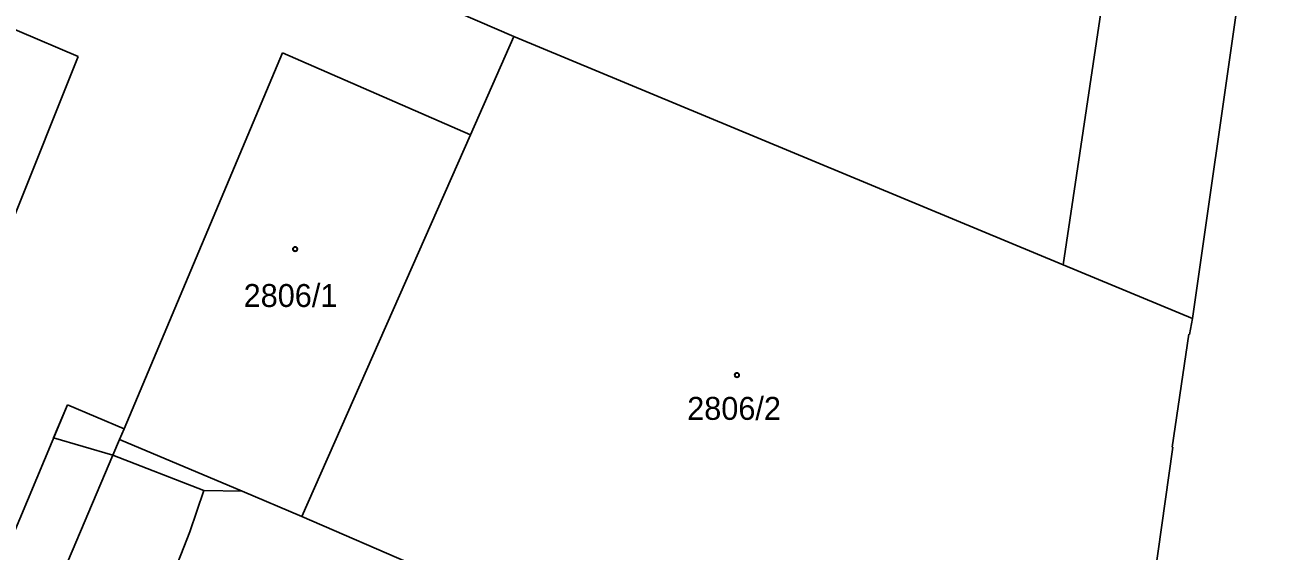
# Model space of a CAD drawing. Extents: x -593183 to -588034, y -1130415 to -1124994.
# Drawn here: x -591280.1 to -591188, y -1128247 to -1128208 of the extents above; entities that cross this region are included whole.
import ezdxf

# ---------------------------------------------------------------- set-up
doc = ezdxf.new("R2010")
doc.units = 0
for name, color, linetype in [('Vrstva 1', 7, 'Continuous'), ('Vrstva 19', 7, 'Continuous'), ('Vrstva 25', 7, 'Continuous'), ('Vrstva 27', 7, 'Continuous'), ('Vrstva 4', 7, 'Continuous')]:
    doc.layers.add(name, color=color, linetype=linetype)

msp = doc.modelspace()

# ---------------------------------------------------------------- linework, layer by layer
at = {"layer": 'Vrstva 1'}
for p, q in [((-591181.83, -1128148.13), (-591193.5, -1128229.78)), ((-591296.43, -1128201.72), (-591276.14, -1128210.35)), ((-591257.84, -1128202.8), (-591243.83, -1128208.86)), ((-591200.03, -1128205.29), (-591203.08, -1128225.8)), ((-591243.83, -1128208.86), (-591247.04, -1128216.15)), ((-591243.83, -1128208.86), (-591203.08, -1128225.8)), ((-591276.14, -1128210.35), (-591280.99, -1128222.53)), ((-591260.98, -1128210.08), (-591272.73, -1128237.95)), ((-591260.98, -1128210.08), (-591247.04, -1128216.15)), ((-591247.04, -1128216.15), (-591259.55, -1128244.46)), ((-591203.08, -1128225.8), (-591193.5, -1128229.78)), ((-591193.5, -1128229.78), (-591193.72, -1128230.95)), ((-591193.77, -1128230.94), (-591195, -1128239.31)), ((-591193.77, -1128230.94), (-591193.72, -1128230.95)), ((-591276.92, -1128236.18), (-591284.77, -1128254.91)), ((-591276.92, -1128236.18), (-591272.73, -1128237.95)), ((-591272.73, -1128237.95), (-591273.06, -1128238.74)), ((-591273.06, -1128238.74), (-591263.97, -1128242.58)), ((-591194.95, -1128239.32), (-591199.37, -1128270.43)), ((-591195, -1128239.31), (-591194.95, -1128239.32)), ((-591266.82, -1128242.53), (-591267.84, -1128245.59)), ((-591266.82, -1128242.53), (-591263.97, -1128242.58)), ((-591263.97, -1128242.58), (-591259.55, -1128244.46)), ((-591250.88, -1128248.21), (-591259.55, -1128244.46)), ((-591267.84, -1128245.59), (-591269.43, -1128249.61))]:
    msp.add_line(p, q, dxfattribs=at)
at = {"layer": 'Vrstva 25'}
for centre, radius in [((-591260.04, -1128224.63), 0.175), ((-591260.04, -1128224.63), 0.15), ((-591227.28, -1128233.97), 0.175), ((-591227.28, -1128233.97), 0.15)]:
    msp.add_circle(centre, radius, dxfattribs=at)
at = {"layer": 'Vrstva 27'}
for p, q in [((-591277.95, -1128238.63), (-591276.92, -1128236.18)), ((-591276.92, -1128236.18), (-591272.73, -1128237.95)), ((-591272.73, -1128237.95), (-591273.06, -1128238.74)), ((-591273.55, -1128239.9), (-591277.95, -1128238.63)), ((-591273.06, -1128238.74), (-591273.55, -1128239.9)), ((-591273.55, -1128239.9), (-591273.06, -1128238.74)), ((-591273.06, -1128238.74), (-591263.97, -1128242.58)), ((-591266.82, -1128242.53), (-591273.55, -1128239.9)), ((-591267.84, -1128245.59), (-591266.82, -1128242.53)), ((-591263.97, -1128242.58), (-591259.55, -1128244.46)), ((-591259.55, -1128244.46), (-591250.88, -1128248.21)), ((-591269.43, -1128249.61), (-591267.84, -1128245.59))]:
    msp.add_line(p, q, dxfattribs=at)
at = {"layer": 'Vrstva 4'}
for p, q in [((-591273.06, -1128238.74), (-591273.55, -1128239.9)), ((-591273.55, -1128239.9), (-591280.62, -1128256.53)), ((-591273.55, -1128239.9), (-591266.82, -1128242.53))]:
    msp.add_line(p, q, dxfattribs=at)

# ---------------------------------------------------------------- texts
at = {"layer": 'Vrstva 19'}
for s, p in [('2806/1', (-591263.86, -1128228.92)), ('2806/2', (-591230.97, -1128237.29))]:
    msp.add_text(s, height=1.7, dxfattribs=at).set_placement(p)

doc.saveas('drawing.dxf')
